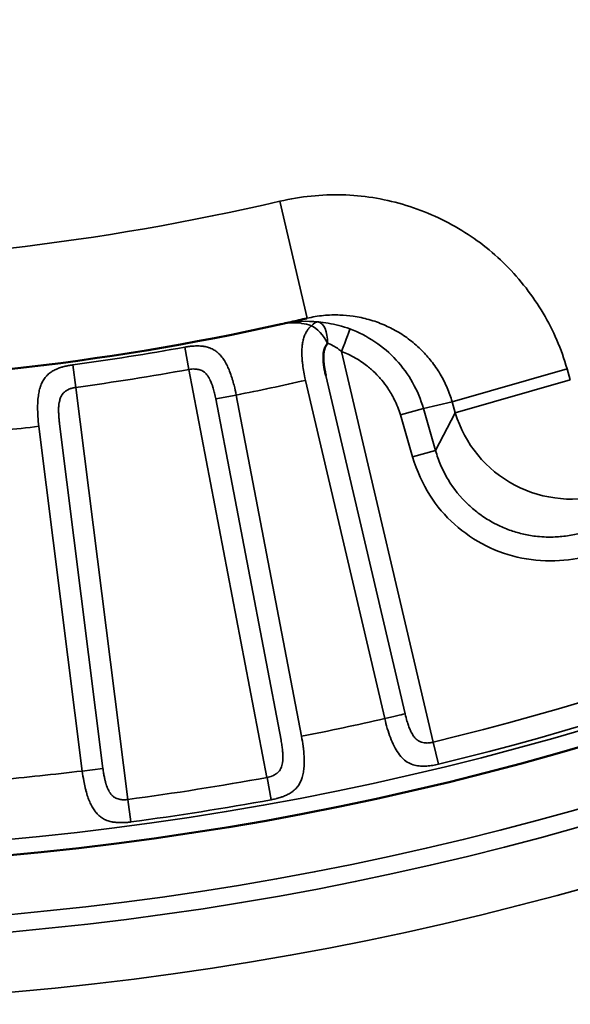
# Model space of a CAD drawing. Header units: millimetres. Extents: x 50 to 3176, y 50 to 2109.
# Tile 414 of 656: x 1190.33 to 1194.91, y 1639.4 to 1647.59. Entities that reach past the tile are written whole.
import ezdxf

# ---------------------------------------------------------------- set-up
doc = ezdxf.new("R2010")
doc.units = ezdxf.units.MM
doc.header["$LTSCALE"] = 10
doc.layers.add('Visible (ISO)', color=7, linetype='Continuous', lineweight=50)
doc.layers.add('Visible Narrow (ISO)', color=7, linetype='Continuous', lineweight=35)

msp = doc.modelspace()

# ---------------------------------------------------------------- linework, layer by layer
at = {"layer": 'Visible (ISO)'}
msp.add_line((1192.7195, 1645.1106), (1192.7247, 1645.1118), dxfattribs=at)
msp.add_circle((1187.953, 1665.5616), 25.0206, dxfattribs=at)
msp.add_arc((1187.953, 1665.5616), 21, 257.44199, 282.55805, dxfattribs=at)
for points, knots in [([(1192.7197, 1645.1098), (1192.6983, 1645.1052), (1192.6544, 1645.0944), (1192.5898, 1645.0799), (1192.5465, 1645.0701), (1192.526, 1645.0655)], [0.0241195, 0.0241195, 0.0241195, 0.0241195, 0.3333333, 0.6666667, 0.9657934, 0.9657934, 0.9657934, 0.9657934]), ([(1192.894, 1644.9033), (1192.8915, 1644.9002), (1192.8891, 1644.897), (1192.8869, 1644.8938), (1192.8827, 1644.8877), (1192.879, 1644.8815), (1192.8759, 1644.8751), (1192.8725, 1644.8684), (1192.8698, 1644.8615), (1192.8676, 1644.8546), (1192.8657, 1644.8484), (1192.8643, 1644.8422), (1192.8631, 1644.8358), (1192.8628, 1644.8339), (1192.8625, 1644.8321), (1192.8622, 1644.8302), (1192.8614, 1644.8242), (1192.8607, 1644.818), (1192.8603, 1644.8117), (1192.8601, 1644.8083), (1192.8599, 1644.8048), (1192.8597, 1644.8012), (1192.8597, 1644.7995), (1192.8596, 1644.7978), (1192.8596, 1644.7961), (1192.8594, 1644.789), (1192.8593, 1644.7817), (1192.8595, 1644.774), (1192.8596, 1644.7719), (1192.8596, 1644.7697), (1192.8597, 1644.7676), (1192.86, 1644.7599), (1192.8605, 1644.7518), (1192.8613, 1644.7432), (1192.8617, 1644.7386), (1192.8622, 1644.7338), (1192.8628, 1644.7288), (1192.8642, 1644.7175), (1192.866, 1644.7052), (1192.8682, 1644.6921), (1192.8686, 1644.6896), (1192.8691, 1644.687), (1192.8695, 1644.6845), (1192.8716, 1644.6725), (1192.874, 1644.66), (1192.8767, 1644.6468), (1192.8776, 1644.6426), (1192.8784, 1644.6384), (1192.8793, 1644.6341)], [0.0000002, 0.0000002, 0.0000002, 0.0000002, 0.0485643, 0.0485643, 0.0485643, 0.1419802, 0.1419802, 0.1419802, 0.2402635, 0.2402635, 0.2402635, 0.327258, 0.327258, 0.327258, 0.3522175, 0.3522175, 0.3522175, 0.4338788, 0.4338788, 0.4338788, 0.4788049, 0.4788049, 0.4788049, 0.5, 0.5, 0.5, 0.5885539, 0.5885539, 0.5885539, 0.6129995, 0.6129995, 0.6129995, 0.6995996, 0.6995996, 0.6995996, 0.7463097, 0.7463097, 0.7463097, 0.8536077, 0.8536077, 0.8536077, 0.8741963, 0.8741963, 0.8741963, 0.9695626, 0.9695626, 0.9695626, 1, 1, 1, 1])]:
    msp.add_open_spline(points, degree=3, knots=knots, dxfattribs=at)
at = {"layer": 'Visible Narrow (ISO)'}
for p, q in [((1192.7244, 1645.1118), (1192.4974, 1646.0847)), ((1191.7075, 1644.8709), (1191.7411, 1644.6853)), ((1193.7711, 1641.5847), (1193.0102, 1644.8349)), ((1190.8014, 1644.536), (1190.776, 1644.7232)), ((1191.7411, 1644.6853), (1192.3901, 1641.2912)), ((1194.8853, 1644.6908), (1193.9292, 1644.4166)), ((1194.912, 1644.5978), (1194.8853, 1644.6908)), ((1192.7107, 1644.5946), (1193.3694, 1641.7808)), ((1192.8793, 1644.6341), (1193.538, 1641.8202)), ((1193.9559, 1644.3236), (1194.9121, 1644.5978)), ((1191.2329, 1641.1079), (1190.8013, 1644.5365)), ((1191.9645, 1644.4396), (1192.1346, 1644.4721)), ((1192.6773, 1641.6337), (1192.1346, 1644.4721)), ((1191.9645, 1644.4396), (1192.5072, 1641.6011)), ((1193.6907, 1644.3617), (1193.9293, 1644.4166)), ((1193.9559, 1644.3236), (1193.9293, 1644.4166)), ((1193.4995, 1644.3068), (1193.6907, 1644.3616)), ((1193.6907, 1644.3617), (1193.7909, 1644.0124)), ((1193.9559, 1644.3236), (1193.7909, 1644.0124)), ((1193.9559, 1644.3236), (1193.9559, 1644.3236)), ((1191.0258, 1641.3665), (1190.6648, 1644.2338)), ((1193.4995, 1644.3068), (1193.5997, 1643.9576)), ((1190.493, 1644.2121), (1190.8539, 1641.3449)), ((1193.7909, 1644.0124), (1193.5997, 1643.9576)), ((1193.7711, 1641.5847), (1193.8155, 1641.4014)), ((1190.8539, 1641.3449), (1191.0258, 1641.3665)), ((1192.3903, 1641.2903), (1192.4241, 1641.1054)), ((1191.258, 1640.921), (1191.2329, 1641.1079))]:
    msp.add_line(p, q, dxfattribs=at)
for radius in [26.1573, 25.6575, 25.5128, 25.0203, 24.8897]:
    msp.add_circle((1187.953, 1665.5616), radius, dxfattribs=at)
for radius, start, end in [(24.6727, 283.63945, 346.36055), (24.8613, 283.63945, 346.36055), (20, 256.86634, 283.13365), (21.0286, 277.7151, 280.2849), (21.2172, 277.7151, 280.2849), (21.5, 281.21517, 282.78483), (21.5, 275.21517, 276.78483), (24.3898, 281.16894, 282.83106), (24.3898, 275.16894, 276.83106), (24.6727, 277.63945, 280.36055), (24.8613, 277.63945, 280.36055)]:
    msp.add_arc((1187.953, 1665.5616), radius, start, end, dxfattribs=at)
for centre, major_axis, ratio, start_param, end_param in [((1192.7989, 1644.8811), (0.0226, 0.1987), 0.500824, 0.03744, 0.619938), ((1192.7989, 1644.8811), (0.1036, -0.1711), 0.469442, 1.419174, 2.535658), ((1192.7989, 1644.8811), (0.0154, 0.1994), 0.470332, 4.860458, 6.246458), ((1193.0103, 1644.8349), (0.07, 0.1874), 0.000108, 0.057313, 1.570879), ((1194.9119, 1644.5977), (-0.8835, 0.4683), 0.988716, 0.772288, 2.372954), ((1193.3694, 1641.7808), (-0.1947, -0.0456), 0.000014, 1.5712, 2.618801)]:
    msp.add_ellipse(centre, major_axis=major_axis, ratio=ratio, start_param=start_param, end_param=end_param, dxfattribs=at)
for points, knots in [([(1194.8853, 1644.6908), (1194.8375, 1644.8556), (1194.7064, 1645.1621), (1194.3896, 1645.57), (1193.9946, 1645.875), (1193.5244, 1646.0796), (1193.0163, 1646.1599), (1192.6724, 1646.1243), (1192.4974, 1646.0847)], [0.0000002, 0.0000002, 0.0000002, 0.0000002, 0.1666667, 0.3333333, 0.5, 0.6666667, 0.8333333, 1, 1, 1, 1]), ([(1192.7249, 1645.111), (1192.7691, 1645.1222), (1192.8142, 1645.1296), (1192.9051, 1645.1384), (1192.9508, 1645.1398), (1193.0335, 1645.1368), (1193.0704, 1645.1334), (1193.1512, 1645.1217), (1193.1948, 1645.1124), (1193.2805, 1645.0883), (1193.3225, 1645.0734), (1193.3993, 1645.0404), (1193.4343, 1645.0229), (1193.5065, 1644.9814), (1193.5434, 1644.9569), (1193.6136, 1644.9031), (1193.6469, 1644.874), (1193.7059, 1644.815), (1193.732, 1644.7855), (1193.7831, 1644.7206), (1193.8077, 1644.6847), (1193.8519, 1644.6101), (1193.8716, 1644.5714), (1193.9045, 1644.4941), (1193.9182, 1644.4557), (1193.9292, 1644.4166)], [0.0001593, 0.0001593, 0.0001593, 0.0001593, 0.0888975, 0.0888975, 0.1778199, 0.1778199, 0.25, 0.25, 0.3368901, 0.3368901, 0.423693, 0.423693, 0.5, 0.5, 0.5865172, 0.5865172, 0.6729736, 0.6729736, 0.75, 0.75, 0.8351036, 0.8351036, 0.9201718, 0.9201718, 1, 1, 1, 1]), ([(1192.519, 1645.0639), (1192.545, 1645.0698), (1192.5713, 1645.073), (1192.5979, 1645.0737), (1192.6227, 1645.0744), (1192.6476, 1645.073), (1192.6728, 1645.0694), (1192.6746, 1645.0692), (1192.6764, 1645.0689), (1192.6782, 1645.0687), (1192.7051, 1645.0646), (1192.7323, 1645.0581), (1192.7595, 1645.0494)], [0, 0, 0, 0, 0.3333333, 0.3333333, 0.3333333, 0.6445558, 0.6445558, 0.6445558, 0.6666667, 0.6666667, 0.6666667, 1, 1, 1, 1]), ([(1192.7595, 1645.0494), (1192.7541, 1645.0445), (1192.7489, 1645.0395), (1192.7373, 1645.0269), (1192.7312, 1645.0192), (1192.7237, 1645.0083), (1192.7219, 1645.0056), (1192.7149, 1644.9942), (1192.7101, 1644.9852), (1192.7053, 1644.9742), (1192.7046, 1644.9726), (1192.7034, 1644.9698), (1192.7029, 1644.9686), (1192.6978, 1644.9559), (1192.694, 1644.9438), (1192.6905, 1644.9294), (1192.6901, 1644.9277), (1192.6868, 1644.9132), (1192.6846, 1644.8999), (1192.6827, 1644.8829), (1192.6823, 1644.8799), (1192.6818, 1644.8735), (1192.6815, 1644.8701), (1192.6803, 1644.8528), (1192.6799, 1644.8384), (1192.68, 1644.8221), (1192.68, 1644.8207), (1192.6803, 1644.8036), (1192.6811, 1644.7874), (1192.6828, 1644.7651), (1192.6833, 1644.7593), (1192.6844, 1644.7487), (1192.6849, 1644.7438), (1192.6876, 1644.7194), (1192.6905, 1644.6993), (1192.6974, 1644.6582), (1192.7014, 1644.6371), (1192.7075, 1644.6087), (1192.7091, 1644.6017), (1192.7107, 1644.5946)], [0, 0, 0, 0, 0.054636, 0.054636, 0.131906, 0.131906, 0.157809, 0.157809, 0.236646, 0.236646, 0.25, 0.25, 0.259978, 0.259978, 0.353268, 0.353268, 0.365787, 0.365787, 0.458236, 0.458236, 0.478322, 0.478322, 0.5, 0.5, 0.589171, 0.589171, 0.597651, 0.597651, 0.691252, 0.691252, 0.72319, 0.72319, 0.75, 0.75, 0.856571, 0.856571, 0.964504, 0.964504, 1, 1, 1, 1]), ([(1192.8185, 1645.0799), (1192.8446, 1645.0778), (1192.8991, 1645.0711), (1192.9868, 1645.0529), (1193.0486, 1645.0337), (1193.0801, 1645.0219)], [0.0029193, 0.0029193, 0.0029193, 0.0029193, 0.3333333, 0.6666667, 1, 1, 1, 1]), ([(1193.0102, 1644.8349), (1193.0003, 1644.8431), (1192.9905, 1644.8507), (1192.9771, 1644.8601), (1192.9736, 1644.8625), (1192.9638, 1644.8689), (1192.9575, 1644.8728), (1192.9444, 1644.8805), (1192.9375, 1644.8842), (1192.928, 1644.889), (1192.9251, 1644.8904), (1192.9126, 1644.8963), (1192.9031, 1644.9001), (1192.894, 1644.9033)], [0, 0, 0, 0, 0.245601, 0.245601, 0.333333, 0.333333, 0.490973, 0.490973, 0.666667, 0.666667, 0.740705, 0.740705, 1, 1, 1, 1]), ([(1192.1346, 1644.4721), (1192.1293, 1644.4994), (1192.1232, 1644.5265), (1192.1119, 1644.5708), (1192.107, 1644.5882), (1192.0991, 1644.6139), (1192.0963, 1644.6226), (1192.0875, 1644.6488), (1192.0812, 1644.666), (1192.0716, 1644.6891), (1192.0687, 1644.6958), (1192.0594, 1644.7163), (1192.0527, 1644.7297), (1192.0414, 1644.7497), (1192.0372, 1644.7568), (1192.0256, 1644.7748), (1192.018, 1644.7853), (1192.0049, 1644.801), (1191.9997, 1644.8068), (1191.9849, 1644.8219), (1191.9751, 1644.8303), (1191.9603, 1644.841), (1191.9556, 1644.8441), (1191.9391, 1644.8541), (1191.9269, 1644.8599), (1191.9108, 1644.8659), (1191.9071, 1644.8671), (1191.8913, 1644.8721), (1191.8788, 1644.8749), (1191.8621, 1644.8775), (1191.8579, 1644.8781), (1191.8419, 1644.88), (1191.83, 1644.8807), (1191.8133, 1644.8809), (1191.8084, 1644.8809), (1191.7912, 1644.8807), (1191.779, 1644.88), (1191.7628, 1644.8786), (1191.7586, 1644.8781), (1191.7413, 1644.8763), (1191.7285, 1644.8745), (1191.7131, 1644.8719), (1191.7103, 1644.8714), (1191.7075, 1644.8709)], [0, 0, 0, 0, 0.0909091, 0.0909091, 0.1509618, 0.1509618, 0.1818182, 0.1818182, 0.246234, 0.246234, 0.2727273, 0.2727273, 0.330169, 0.330169, 0.3636364, 0.3636364, 0.4190151, 0.4190151, 0.4545455, 0.4545455, 0.517221, 0.517221, 0.5454545, 0.5454545, 0.6159758, 0.6159758, 0.6363636, 0.6363636, 0.7045179, 0.7045179, 0.7272727, 0.7272727, 0.7913147, 0.7913147, 0.8181818, 0.8181818, 0.885258, 0.885258, 0.9090909, 0.9090909, 0.9833211, 0.9833211, 1, 1, 1, 1]), ([(1193.4995, 1644.3068), (1193.4927, 1644.3292), (1193.4852, 1644.351), (1193.4769, 1644.3723), (1193.4683, 1644.394), (1193.459, 1644.4152), (1193.4488, 1644.4359), (1193.4405, 1644.4529), (1193.4315, 1644.4696), (1193.422, 1644.486), (1193.4133, 1644.5008), (1193.4042, 1644.5155), (1193.3944, 1644.5298), (1193.379, 1644.5527), (1193.3623, 1644.5749), (1193.3444, 1644.5962), (1193.336, 1644.6063), (1193.3273, 1644.6162), (1193.3184, 1644.6259), (1193.2995, 1644.6464), (1193.2795, 1644.666), (1193.2586, 1644.6844), (1193.2481, 1644.6938), (1193.2373, 1644.7029), (1193.2263, 1644.7116), (1193.213, 1644.7222), (1193.1994, 1644.7323), (1193.1855, 1644.742), (1193.1664, 1644.7552), (1193.1468, 1644.7676), (1193.1265, 1644.7792), (1193.1067, 1644.7906), (1193.0862, 1644.8013), (1193.0651, 1644.8112), (1193.0473, 1644.8196), (1193.029, 1644.8275), (1193.0102, 1644.8349)], [0, 0, 0, 0, 0.091914, 0.091914, 0.091914, 0.18579, 0.18579, 0.18579, 0.263017, 0.263017, 0.263017, 0.333333, 0.333333, 0.333333, 0.445186, 0.445186, 0.445186, 0.497937, 0.497937, 0.497937, 0.609921, 0.609921, 0.609921, 0.666667, 0.666667, 0.666667, 0.735329, 0.735329, 0.735329, 0.829379, 0.829379, 0.829379, 0.921785, 0.921785, 0.921785, 1, 1, 1, 1]), ([(1190.776, 1644.7233), (1190.7633, 1644.7216), (1190.7505, 1644.7195), (1190.7348, 1644.7165), (1190.7319, 1644.7159), (1190.7173, 1644.7128), (1190.7055, 1644.71), (1190.6896, 1644.7056), (1190.6854, 1644.7044), (1190.6702, 1644.6997), (1190.6591, 1644.6958), (1190.6435, 1644.6895), (1190.6389, 1644.6875), (1190.623, 1644.6802), (1190.612, 1644.6744), (1190.5976, 1644.6653), (1190.5938, 1644.6627), (1190.5793, 1644.6524), (1190.5691, 1644.6437), (1190.5569, 1644.631), (1190.5542, 1644.628), (1190.5437, 1644.6158), (1190.5364, 1644.6057), (1190.5268, 1644.5895), (1190.5238, 1644.5841), (1190.5156, 1644.5677), (1190.5109, 1644.5562), (1190.5041, 1644.5363), (1190.5017, 1644.5284), (1190.496, 1644.5064), (1190.493, 1644.492), (1190.4894, 1644.4688), (1190.4882, 1644.4604), (1190.4854, 1644.4347), (1190.4841, 1644.4169), (1190.4832, 1644.391), (1190.4831, 1644.3834), (1190.4828, 1644.3582), (1190.4831, 1644.3402), (1190.4842, 1644.313), (1190.4847, 1644.3039), (1190.487, 1644.2673), (1190.4896, 1644.2397), (1190.493, 1644.2121)], [0, 0, 0, 0, 0.0741392, 0.0741392, 0.0909091, 0.0909091, 0.1581575, 0.1581575, 0.1818182, 0.1818182, 0.245635, 0.245635, 0.2727273, 0.2727273, 0.3394334, 0.3394334, 0.3636364, 0.3636364, 0.4340394, 0.4340394, 0.4545455, 0.4545455, 0.5160527, 0.5160527, 0.5454545, 0.5454545, 0.6011716, 0.6011716, 0.6363636, 0.6363636, 0.695142, 0.695142, 0.7272727, 0.7272727, 0.7916538, 0.7916538, 0.8181818, 0.8181818, 0.8787809, 0.8787809, 0.9090909, 0.9090909, 1, 1, 1, 1]), ([(1191.9645, 1644.4396), (1191.9611, 1644.4563), (1191.9576, 1644.4723), (1191.9532, 1644.4903), (1191.9525, 1644.4932), (1191.948, 1644.5113), (1191.9441, 1644.5255), (1191.9394, 1644.5407), (1191.9388, 1644.5428), (1191.9354, 1644.5532), (1191.9327, 1644.561), (1191.9277, 1644.5742), (1191.9254, 1644.5798), (1191.9203, 1644.5916), (1191.9174, 1644.5977), (1191.9131, 1644.6059), (1191.9119, 1644.6082), (1191.9094, 1644.6126), (1191.9082, 1644.6148), (1191.9028, 1644.6238), (1191.8985, 1644.6304), (1191.8926, 1644.6382), (1191.8914, 1644.6397), (1191.8857, 1644.6468), (1191.881, 1644.6519), (1191.8752, 1644.6573), (1191.8743, 1644.6581), (1191.871, 1644.661), (1191.8685, 1644.663), (1191.8631, 1644.6671), (1191.8602, 1644.669), (1191.852, 1644.674), (1191.8466, 1644.6766), (1191.8357, 1644.6809), (1191.8301, 1644.6826), (1191.8188, 1644.6853), (1191.813, 1644.6864), (1191.807, 1644.6872), (1191.807, 1644.6872), (1191.8005, 1644.6881), (1191.794, 1644.6887), (1191.7803, 1644.6892), (1191.773, 1644.6891), (1191.7579, 1644.6881), (1191.7502, 1644.6871), (1191.742, 1644.6855), (1191.7415, 1644.6854), (1191.7411, 1644.6853)], [0, 0, 0, 0, 0.089342, 0.089342, 0.107191, 0.107191, 0.2, 0.2, 0.21557, 0.21557, 0.276567, 0.276567, 0.32404, 0.32404, 0.378952, 0.378952, 0.4, 0.4, 0.420678, 0.420678, 0.485028, 0.485028, 0.501457, 0.501457, 0.560885, 0.560885, 0.570901, 0.570901, 0.6, 0.6, 0.632547, 0.632547, 0.689334, 0.689334, 0.744364, 0.744364, 0.8, 0.8, 0.800663, 0.800663, 0.861041, 0.861041, 0.927282, 0.927282, 0.996344, 0.996344, 1, 1, 1, 1]), ([(1190.8013, 1644.5365), (1190.7903, 1644.535), (1190.7798, 1644.5328), (1190.7698, 1644.5299), (1190.7606, 1644.5273), (1190.7518, 1644.5241), (1190.7435, 1644.5204), (1190.7424, 1644.5199), (1190.7413, 1644.5194), (1190.7403, 1644.5189), (1190.7384, 1644.518), (1190.7366, 1644.5171), (1190.7347, 1644.5162), (1190.73, 1644.5138), (1190.7254, 1644.5113), (1190.7211, 1644.5085), (1190.7175, 1644.5062), (1190.714, 1644.5037), (1190.7106, 1644.5011), (1190.7076, 1644.4987), (1190.7048, 1644.4963), (1190.702, 1644.4936), (1190.6978, 1644.4896), (1190.6939, 1644.4851), (1190.6903, 1644.4803), (1190.6892, 1644.4788), (1190.6882, 1644.4774), (1190.6872, 1644.4758), (1190.6832, 1644.4699), (1190.6796, 1644.4633), (1190.6765, 1644.4563), (1190.6758, 1644.4546), (1190.6751, 1644.453), (1190.6744, 1644.4513), (1190.6722, 1644.4461), (1190.6703, 1644.4406), (1190.6686, 1644.4351), (1190.667, 1644.43), (1190.6657, 1644.4248), (1190.6645, 1644.4196), (1190.6638, 1644.4165), (1190.6631, 1644.4134), (1190.6625, 1644.4103), (1190.6609, 1644.4016), (1190.6597, 1644.393), (1190.6589, 1644.3841), (1190.658, 1644.374), (1190.6575, 1644.3636), (1190.6574, 1644.3524), (1190.6574, 1644.3468), (1190.6574, 1644.341), (1190.6576, 1644.335), (1190.6577, 1644.3299), (1190.6578, 1644.3247), (1190.6581, 1644.3193), (1190.6586, 1644.3067), (1190.6594, 1644.2931), (1190.6605, 1644.2788), (1190.6608, 1644.2755), (1190.6611, 1644.2721), (1190.6614, 1644.2687), (1190.6624, 1644.2575), (1190.6635, 1644.2458), (1190.6648, 1644.2338)], [0, 0, 0, 0, 0.088359, 0.088359, 0.088359, 0.170434, 0.170434, 0.170434, 0.181041, 0.181041, 0.181041, 0.2, 0.2, 0.2, 0.249046, 0.249046, 0.249046, 0.29008, 0.29008, 0.29008, 0.32679, 0.32679, 0.32679, 0.383275, 0.383275, 0.383275, 0.4, 0.4, 0.4, 0.465844, 0.465844, 0.465844, 0.481054, 0.481054, 0.481054, 0.529279, 0.529279, 0.529279, 0.57363, 0.57363, 0.57363, 0.6, 0.6, 0.6, 0.674023, 0.674023, 0.674023, 0.757899, 0.757899, 0.757899, 0.8, 0.8, 0.8, 0.835079, 0.835079, 0.835079, 0.917587, 0.917587, 0.917587, 0.936774, 0.936774, 0.936774, 1, 1, 1, 1]), ([(1195.0494, 1643.3391), (1195.0109, 1643.3267), (1194.9718, 1643.3167), (1194.8928, 1643.3014), (1194.8529, 1643.2962), (1194.8045, 1643.2927), (1194.796, 1643.2923), (1194.7376, 1643.2896), (1194.6877, 1643.2911), (1194.6002, 1643.3004), (1194.5624, 1643.3066), (1194.4893, 1643.3231), (1194.4539, 1643.3331), (1194.3844, 1643.3572), (1194.3503, 1643.3711), (1194.3035, 1643.3935), (1194.29, 1643.4003), (1194.2404, 1643.4268), (1194.2054, 1643.4485), (1194.1384, 1643.4959), (1194.1064, 1643.5218), (1194.0715, 1643.5538), (1194.0668, 1643.5582), (1193.9982, 1643.6235), (1193.9426, 1643.6927), (1193.8756, 1643.8037), (1193.8565, 1643.8403), (1193.8229, 1643.9157), (1193.8084, 1643.9545), (1193.7945, 1644.0002), (1193.7927, 1644.0063), (1193.7909, 1644.0124)], [0, 0, 0, 0, 0.0752741, 0.0752741, 0.1506513, 0.1506513, 0.1666667, 0.1666667, 0.2610042, 0.2610042, 0.3333333, 0.3333333, 0.40249, 0.40249, 0.4716081, 0.4716081, 0.5, 0.5, 0.5772146, 0.5772146, 0.6545296, 0.6545296, 0.6666667, 0.6666667, 0.8333333, 0.8333333, 0.9107719, 0.9107719, 0.9881374, 0.9881374, 0.9999884, 0.9999884, 0.9999884, 0.9999884]), ([(1193.538, 1641.8202), (1193.5433, 1641.7989), (1193.5487, 1641.7788), (1193.5582, 1641.7468), (1193.5623, 1641.734), (1193.5709, 1641.7098), (1193.5753, 1641.6985), (1193.5842, 1641.6783), (1193.5886, 1641.6693), (1193.5952, 1641.6575), (1193.5971, 1641.6543), (1193.6054, 1641.6407), (1193.6126, 1641.6306), (1193.6276, 1641.6133), (1193.6353, 1641.6059), (1193.6443, 1641.5994), (1193.6451, 1641.5989), (1193.6523, 1641.5939), (1193.659, 1641.5904), (1193.6727, 1641.5849), (1193.6796, 1641.5829), (1193.6931, 1641.5801), (1193.6996, 1641.5792), (1193.7168, 1641.5777), (1193.7275, 1641.5777), (1193.7492, 1641.5796), (1193.7601, 1641.5816), (1193.7711, 1641.5847)], [0, 0, 0, 0, 0.1152204, 0.1152204, 0.2, 0.2, 0.2895075, 0.2895075, 0.3699668, 0.3699668, 0.4, 0.4, 0.5, 0.5, 0.5912261, 0.5912261, 0.6, 0.6, 0.670507, 0.670507, 0.7386831, 0.7386831, 0.8, 0.8, 0.9, 0.9, 1, 1, 1, 1]), ([(1192.4241, 1641.1057), (1192.4368, 1641.108), (1192.4496, 1641.1107), (1192.4655, 1641.1146), (1192.4685, 1641.1154), (1192.4834, 1641.1193), (1192.4953, 1641.1228), (1192.5113, 1641.1281), (1192.5153, 1641.1296), (1192.5307, 1641.1352), (1192.5419, 1641.1398), (1192.5573, 1641.1471), (1192.5617, 1641.1493), (1192.5774, 1641.1575), (1192.5884, 1641.1642), (1192.6023, 1641.1743), (1192.6057, 1641.1769), (1192.6195, 1641.188), (1192.6293, 1641.1973), (1192.6408, 1641.2107), (1192.6433, 1641.2138), (1192.6532, 1641.2268), (1192.6599, 1641.2375), (1192.6686, 1641.2543), (1192.6712, 1641.2597), (1192.6783, 1641.2765), (1192.6824, 1641.2884), (1192.6879, 1641.3087), (1192.6898, 1641.3166), (1192.6941, 1641.3387), (1192.6962, 1641.3533), (1192.6983, 1641.3768), (1192.6989, 1641.3853), (1192.7001, 1641.411), (1192.7002, 1641.4287), (1192.6994, 1641.4546), (1192.699, 1641.4624), (1192.6976, 1641.4877), (1192.6961, 1641.5055), (1192.6931, 1641.5326), (1192.692, 1641.542), (1192.6872, 1641.5787), (1192.6826, 1641.6062), (1192.6773, 1641.6337)], [0, 0, 0, 0, 0.0736988, 0.0736988, 0.0909091, 0.0909091, 0.1585727, 0.1585727, 0.1818182, 0.1818182, 0.246636, 0.246636, 0.2727273, 0.2727273, 0.3410219, 0.3410219, 0.3636364, 0.3636364, 0.4342294, 0.4342294, 0.4545455, 0.4545455, 0.5171263, 0.5171263, 0.5454545, 0.5454545, 0.6018042, 0.6018042, 0.6363636, 0.6363636, 0.6951463, 0.6951463, 0.7272727, 0.7272727, 0.7910581, 0.7910581, 0.8181818, 0.8181818, 0.8780567, 0.8780567, 0.9090909, 0.9090909, 1, 1, 1, 1]), ([(1192.5072, 1641.6011), (1192.5099, 1641.5859), (1192.5123, 1641.5712), (1192.5164, 1641.5432), (1192.5181, 1641.53), (1192.5201, 1641.5114), (1192.5206, 1641.5056), (1192.5216, 1641.4938), (1192.522, 1641.4879), (1192.5226, 1641.4742), (1192.5228, 1641.4665), (1192.5227, 1641.4566), (1192.5227, 1641.4541), (1192.5224, 1641.445), (1192.522, 1641.4384), (1192.5212, 1641.4297), (1192.521, 1641.4276), (1192.5206, 1641.4245), (1192.5205, 1641.4236), (1192.5195, 1641.4158), (1192.5183, 1641.4088), (1192.5153, 1641.3948), (1192.5134, 1641.3878), (1192.511, 1641.3807), (1192.5109, 1641.3803), (1192.5086, 1641.3736), (1192.506, 1641.3676), (1192.5026, 1641.361), (1192.5021, 1641.36), (1192.5008, 1641.3576), (1192.4999, 1641.3561), (1192.4958, 1641.3493), (1192.4922, 1641.3444), (1192.483, 1641.3341), (1192.4773, 1641.3289), (1192.4708, 1641.3241), (1192.4704, 1641.3238), (1192.4646, 1641.3195), (1192.4588, 1641.3159), (1192.4513, 1641.3118), (1192.4497, 1641.3109), (1192.4418, 1641.3069), (1192.4352, 1641.3039), (1192.4263, 1641.3006), (1192.4242, 1641.2998), (1192.415, 1641.2967), (1192.4076, 1641.2946), (1192.3967, 1641.2923), (1192.3934, 1641.2917), (1192.3901, 1641.2912)], [0, 0, 0, 0, 0.080801, 0.080801, 0.161263, 0.161263, 0.2, 0.2, 0.242333, 0.242333, 0.301436, 0.301436, 0.320986, 0.320986, 0.374987, 0.374987, 0.392253, 0.392253, 0.4, 0.4, 0.456502, 0.456502, 0.515951, 0.515951, 0.519229, 0.519229, 0.575327, 0.575327, 0.584971, 0.584971, 0.6, 0.6, 0.657149, 0.657149, 0.73075, 0.73075, 0.735254, 0.735254, 0.8, 0.8, 0.81622, 0.81622, 0.883134, 0.883134, 0.903163, 0.903163, 0.971337, 0.971337, 1, 1, 1, 1]), ([(1191.0258, 1641.3665), (1191.0277, 1641.3527), (1191.0297, 1641.3393), (1191.0338, 1641.315), (1191.0358, 1641.3038), (1191.0398, 1641.2837), (1191.0418, 1641.2746), (1191.0441, 1641.265), (1191.0443, 1641.264), (1191.0467, 1641.2542), (1191.049, 1641.2458), (1191.0519, 1641.2363), (1191.0523, 1641.2348), (1191.0551, 1641.226), (1191.0575, 1641.219), (1191.0614, 1641.2088), (1191.0627, 1641.2056), (1191.0656, 1641.1988), (1191.0671, 1641.1953), (1191.072, 1641.1853), (1191.0754, 1641.1787), (1191.083, 1641.1657), (1191.0874, 1641.1593), (1191.0935, 1641.1514), (1191.095, 1641.1496), (1191.1007, 1641.1429), (1191.1052, 1641.1384), (1191.1116, 1641.1331), (1191.1132, 1641.1317), (1191.1209, 1641.126), (1191.1271, 1641.1223), (1191.1395, 1641.1165), (1191.1456, 1641.1143), (1191.1571, 1641.1109), (1191.1624, 1641.1097), (1191.1683, 1641.1086), (1191.1687, 1641.1085), (1191.1745, 1641.1074), (1191.18, 1641.1066), (1191.1907, 1641.1057), (1191.196, 1641.1054), (1191.2065, 1641.1053), (1191.2117, 1641.1055), (1191.2223, 1641.1063), (1191.2276, 1641.107), (1191.2329, 1641.1079)], [0, 0, 0, 0, 0.0731458, 0.0731458, 0.1400411, 0.1400411, 0.2, 0.2, 0.2070436, 0.2070436, 0.2698271, 0.2698271, 0.2818221, 0.2818221, 0.3404761, 0.3404761, 0.368723, 0.368723, 0.4, 0.4, 0.4594717, 0.4594717, 0.5237071, 0.5237071, 0.5438326, 0.5438326, 0.6, 0.6, 0.6193872, 0.6193872, 0.6874645, 0.6874645, 0.7484728, 0.7484728, 0.8, 0.8, 0.8039097, 0.8039097, 0.855517, 0.855517, 0.9045181, 0.9045181, 0.952104, 0.952104, 0.9999999, 0.9999999, 0.9999999, 0.9999999]), ([(1190.8539, 1641.3449), (1190.8574, 1641.317), (1190.8616, 1641.2893), (1190.87, 1641.2439), (1190.8738, 1641.2259), (1190.88, 1641.1996), (1190.8821, 1641.191), (1190.8891, 1641.1643), (1190.8944, 1641.1467), (1190.9024, 1641.123), (1190.9048, 1641.1163), (1190.9128, 1641.0951), (1190.9187, 1641.0811), (1190.9286, 1641.0606), (1190.9323, 1641.0534), (1190.9428, 1641.0346), (1190.95, 1641.0234), (1190.962, 1641.007), (1190.9666, 1641.0012), (1190.9803, 1640.9855), (1190.9897, 1640.9764), (1191.0038, 1640.9648), (1191.0083, 1640.9615), (1191.0243, 1640.9504), (1191.0362, 1640.9438), (1191.0521, 1640.9369), (1191.0556, 1640.9354), (1191.0714, 1640.9294), (1191.084, 1640.9258), (1191.1007, 1640.9222), (1191.1048, 1640.9214), (1191.1209, 1640.9187), (1191.133, 1640.9173), (1191.15, 1640.9161), (1191.1548, 1640.9158), (1191.1722, 1640.9152), (1191.1847, 1640.9153), (1191.2013, 1640.9159), (1191.2055, 1640.9161), (1191.223, 1640.9171), (1191.2361, 1640.9183), (1191.252, 1640.9202), (1191.255, 1640.9206), (1191.258, 1640.921)], [0, 0, 0, 0, 0.0909091, 0.0909091, 0.1517786, 0.1517786, 0.1818182, 0.1818182, 0.2465761, 0.2465761, 0.2727273, 0.2727273, 0.3309788, 0.3309788, 0.3636364, 0.3636364, 0.420532, 0.420532, 0.4545455, 0.4545455, 0.5174487, 0.5174487, 0.5454545, 0.5454545, 0.6162299, 0.6162299, 0.6363636, 0.6363636, 0.7053378, 0.7053378, 0.7272727, 0.7272727, 0.7921392, 0.7921392, 0.8181818, 0.8181818, 0.8856905, 0.8856905, 0.9090909, 0.9090909, 0.982763, 0.982763, 1, 1, 1, 1])]:
    msp.add_open_spline(points, degree=3, knots=knots, dxfattribs=at)
for points in [[(1192.8171, 1645.0801), (1192.7184, 1645.0909), (1192.6204, 1645.0858), (1192.5257, 1645.0654)], [(1193.0801, 1645.0219), (1193.1531, 1644.9946), (1193.2926, 1644.9228), (1193.4711, 1644.77), (1193.6093, 1644.5804), (1193.6694, 1644.4362), (1193.6907, 1644.3617)], [(1193.5997, 1643.9576), (1193.637, 1643.8391), (1193.7326, 1643.6263), (1193.9399, 1643.3878), (1194.206, 1643.2049), (1194.5032, 1643.1031), (1194.8286, 1643.0825), (1195.0181, 1643.1187), (1195.1099, 1643.1496)], [(1193.3694, 1641.7808), (1193.3757, 1641.7535), (1193.3899, 1641.6994), (1193.4158, 1641.6213), (1193.4462, 1641.5506), (1193.4818, 1641.49), (1193.5226, 1641.4428), (1193.5679, 1641.4103), (1193.6167, 1641.3917), (1193.6676, 1641.3842), (1193.7188, 1641.385), (1193.7686, 1641.3912), (1193.8001, 1641.3977), (1193.8155, 1641.4014)]]:
    msp.add_open_spline(points, degree=3, dxfattribs=at)

doc.saveas('drawing.dxf')
